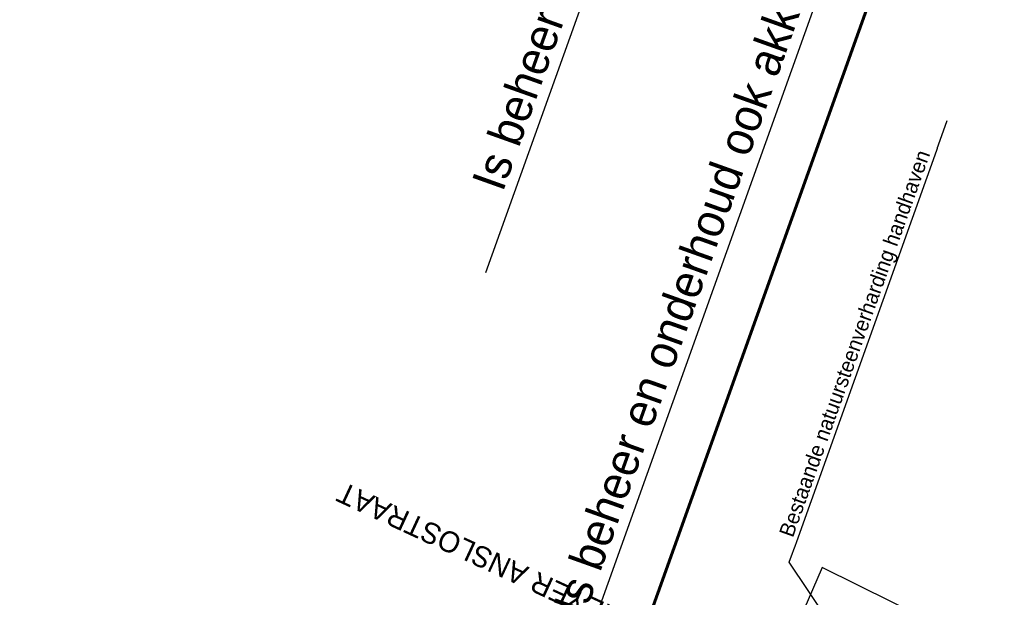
# Model space of a CAD drawing. Header units: metres. Extents: x 134157 to 138734, y 451157 to 455772.
# Tile 919 of 1056: x 136725 to 136749, y 454402 to 454416. Entities that reach past the tile are written whole.
import ezdxf
from ezdxf import colors
from ezdxf.entities.mleader import LeaderData, LeaderLine
from ezdxf.math import Vec2, Vec3

# ---------------------------------------------------------------- set-up
doc = ezdxf.new("R2010")
doc.units = ezdxf.units.M
doc.layers.add('-DR-alg-bladkaders viewports', color=7, linetype='Continuous', lineweight=60)
doc.layers.add('-DR-nw-vh-arc-tegels 300x300x45', color=253, linetype='Continuous', lineweight=9)
doc.layers.add('-DR-alg-hulplijnen aandachtspunten', color=210, linetype='Continuous', plot=False)
for name, color, linetype in [('-DR-alg-projectgrens 1-200', 3, 'PROJECTGRENS_1-200'), ('-DR-alg-txt-straatnaam', 2, 'Continuous'), ('-DR-nw-txt-overzicht aandachtspunten verharding', 2, 'Continuous')]:
    doc.layers.add(name, color=color, linetype=linetype)
doc.layers.add('-DR-nw-gr-arc-gras', color=7, linetype='Continuous', true_color=0xb5d5a4)
doc.styles.add('CE', font='txt', dxfattribs={"height": 1.8})
doc.styles.add('Drong', font='txt', dxfattribs={"height": 1.8})
doc.linetypes.add('PROJECTGRENS_1-200', pattern='A,0.32,-0.13,[133,ltypeshp.shx,S=0.13,R=0,X=-0.13,Y=0],-0.13,1.27', length=1.85)
pattern_1 = [(115.3356253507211, (136419.7180158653, 453326.2367068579), (-0.2236810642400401, -0.1059037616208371), [0.06, -0.187485]), (205.3356253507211, (136419.7180158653, 453326.2367068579), (0.1059037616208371, -0.22368106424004), [0.06, -0.187485])]

msp = doc.modelspace()

# ---------------------------------------------------------------- hatches: boundary and pattern name
at = {"layer": '-DR-nw-gr-arc-gras', "transparency": 33554687}
h = msp.add_hatch(dxfattribs=at)
h.set_pattern_fill('AGR-BOLLEN', color=256, scale=0.1, pattern_type=2)
h.set_pattern_definition(pattern_1)
edge = h.paths.add_edge_path()
edge.add_arc((-7000776.809524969, 3043164.567559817), 7592527.997363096, 340.0567505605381, 340.0572256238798)
edge.add_line((136455.7815594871, 453494.2542758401), (136455.1236032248, 453494.4934109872))
edge.add_arc((380495.2223584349, 364992.5484406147), 259592.3035530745, 160.0666568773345, 160.0804453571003)
edge.add_line((136433.832290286, 453435.7615323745), (136433.813485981, 453435.768343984))
edge.add_line((136433.813485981, 453435.768343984), (136432.1794965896, 453431.2550945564))
edge.add_line((136432.1794965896, 453431.2550945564), (136432.198303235, 453431.2482893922))
edge.add_line((136432.198303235, 453431.2482893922), (136431.6776287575, 453429.8696050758))
edge.add_line((136431.6776287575, 453429.8696050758), (136432.3363505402, 453429.6312341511))
edge.add_line((136432.3363505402, 453429.6312341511), (136434.3092713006, 453435.0765756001))
h = msp.add_hatch(dxfattribs=at)
h.set_pattern_fill('AGR-BOLLEN', color=256, scale=0.1, pattern_type=2)
h.set_pattern_definition(pattern_1)
edge = h.paths.add_edge_path()
edge.add_line((136644.2753070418, 454017.4218487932), (136643.9350728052, 454016.4814706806))
edge.add_line((136643.9350728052, 454016.4814706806), (136643.8839339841, 454016.3403207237))
edge.add_line((136643.8839339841, 454016.3403207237), (136644.542212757, 454016.1016536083))
edge.add_arc((1711333.983143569, -116117.4265426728), 1674723.581774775, 160.0956720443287, 160.096657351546, ccw=False)
edge.add_line((136654.3469492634, 454043.1812754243), (136653.6888597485, 454043.419891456))
edge.add_line((136653.6888597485, 454043.419891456), (136653.6378049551, 454043.2789838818))
edge.add_line((136653.6378049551, 454043.2789838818), (136653.2975354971, 454042.3386559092))
edge.add_line((136653.2975354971, 454042.3386559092), (136644.2753070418, 454017.4218487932))
h = msp.add_hatch(dxfattribs=at)
h.set_pattern_fill('AGR-BOLLEN', color=256, scale=0.1, pattern_type=2)
h.set_pattern_definition(pattern_1)
h.paths.add_polyline_path([(136767.0671029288, 454353.6105987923), (136793.6153252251, 454437.6854462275, -0.4133423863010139), (136794.8671885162, 454438.3388126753), (136795.1654635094, 454439.2932926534, 0.4133423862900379), (136792.6617369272, 454437.9865597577), (136766.1238969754, 454353.9445918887), (136752.3015713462, 454318.8078778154, -0.00463030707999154), (136725.9012828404, 454239.6212513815), (136726.8466477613, 454239.2952357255, 0.004628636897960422), (136753.2435519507, 454318.4707698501)])
at = {"layer": '-DR-nw-vh-arc-tegels 300x300x45'}
h = msp.add_hatch(dxfattribs=at)
h.set_pattern_fill('AVH-TEGEL_200X200_HALFST', color=256, scale=2, angle=64, pattern_type=2)
h.set_pattern_definition([(64, (0, 0), (-0.00441035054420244, 0.4471918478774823), [0.4, -0.4]), (154, (0, 0), (-0.175348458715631, -0.3595176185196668), [])])
edge = h.paths.add_edge_path()
edge.add_line((136762.3620656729, 454417.1383533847), (136764.7231513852, 454421.9332032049))
edge.add_line((136764.7231513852, 454421.9332032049), (136766.4574607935, 454421.0791924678))
edge.add_line((136766.4574607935, 454421.0791924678), (136773.3484988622, 454435.0733867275))
edge.add_line((136773.3484988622, 454435.0733867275), (136766.7939453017, 454438.3297596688))
edge.add_line((136766.7939453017, 454438.3297596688), (136766.525115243, 454437.3398620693))
edge.add_line((136766.525115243, 454437.3398620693), (136764.920115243, 454431.4298620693))
edge.add_line((136764.920115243, 454431.4298620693), (136764.8511152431, 454431.2898620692))
edge.add_line((136764.8511152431, 454431.2898620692), (136766.140115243, 454430.7038620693))
edge.add_line((136766.140115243, 454430.7038620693), (136761.0061152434, 454420.3498620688))
edge.add_line((136761.0061152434, 454420.3498620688), (136761.5609727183, 454420.0993351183))
edge.add_line((136761.5609727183, 454420.0993351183), (136759.6436632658, 454416.2089898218))
edge.add_line((136759.6436632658, 454416.2089898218), (136760.9991152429, 454415.5388620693))
edge.add_line((136760.9991152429, 454415.5388620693), (136759.221115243, 454411.9708620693))
edge.add_line((136759.221115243, 454411.9708620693), (136757.8940921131, 454412.6016248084))
edge.add_line((136757.8940921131, 454412.6016248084), (136755.969000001, 454408.7000000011))
edge.add_line((136755.969000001, 454408.7000000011), (136755.4471152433, 454408.9558620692))
edge.add_line((136755.4471152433, 454408.9558620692), (136750.3241152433, 454398.6218620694))
edge.add_line((136750.3241152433, 454398.6218620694), (136749.0671152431, 454399.2448620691))
edge.add_line((136749.0671152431, 454399.2448620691), (136749.0001152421, 454399.1098620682))
edge.add_line((136749.0001152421, 454399.1098620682), (136744.7891152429, 454401.1848620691))
edge.add_line((136744.7891152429, 454401.1848620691), (136744.5747996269, 454400.400082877))
edge.add_line((136744.5747996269, 454400.400082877), (136750.026, 454397.727))
edge.add_line((136750.026, 454397.727), (136748.467, 454394.61))
edge.add_line((136748.467, 454394.61), (136743.0424364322, 454397.2482230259))
edge.add_line((136743.0424364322, 454397.2482230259), (136742.2534517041, 454395.269111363))
edge.add_line((136742.2534517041, 454395.269111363), (136742.3111152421, 454395.2408620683))
edge.add_line((136742.3111152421, 454395.2408620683), (136742.336, 454395.093))
edge.add_line((136742.336, 454395.093), (136743.8382574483, 454394.4363820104))
edge.add_arc((136744.6131766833, 454396.2801553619), 1.999999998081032, 247.2034785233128, 264.1611656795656)
edge.add_line((136744.4097155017, 454394.2905313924), (136748.3528485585, 454393.8873021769))
edge.add_line((136748.3528485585, 454393.8873021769), (136751.0612886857, 454393.6012808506))
edge.add_line((136751.0612886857, 454393.6012808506), (136753.0355955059, 454393.2075525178))
edge.add_line((136753.0355955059, 454393.2075525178), (136755.0099023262, 454392.8138241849))
edge.add_line((136755.0099023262, 454392.8138241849), (136755.2849248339, 454392.7382394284))
edge.add_line((136755.2849248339, 454392.7382394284), (136757.7760090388, 454391.8582426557))
edge.add_line((136757.7760090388, 454391.8582426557), (136753.8513266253, 454395.1012517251))
edge.add_line((136753.8513266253, 454395.1012517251), (136758.0473883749, 454403.6225374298))
edge.add_line((136758.0473883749, 454403.6225374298), (136756.1634147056, 454404.5502460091))
edge.add_line((136756.1634147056, 454404.5502460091), (136758.8174499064, 454409.9400123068))
edge.add_line((136758.8174499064, 454409.9400123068), (136760.1027423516, 454409.3142374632))
edge.add_line((136760.1027423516, 454409.3142374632), (136761.3851049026, 454411.9334230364))
edge.add_line((136761.3851049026, 454411.9334230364), (136768.9869449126, 454408.1771897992))
edge.add_line((136768.9869449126, 454408.1771897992), (136769.6267646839, 454410.2034177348))
edge.add_line((136769.6267646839, 454410.2034177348), (136762.3085400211, 454413.8195105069))
edge.add_line((136762.3085400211, 454413.8195105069), (136763.6387193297, 454416.5363603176))
edge.add_line((136763.6387193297, 454416.5363603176), (136762.3620656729, 454417.1383533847))

# ---------------------------------------------------------------- linework, layer by layer
at = {"layer": '-DR-alg-bladkaders viewports'}
msp.add_lwpolyline([(136823.3566035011, 454480.5919260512), (136757.9114504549, 454297.4519755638), (136709.2369304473, 454314.8458396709), (136774.6820834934, 454497.9857901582)], close=True, dxfattribs=at)
at = {"layer": '-DR-alg-projectgrens 1-200', "flags": 128}
msp.add_lwpolyline([(136721.4614126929, 454206.1355023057), (136727.4976405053, 454223.7516176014), (136730.5812698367, 454232.7175398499), (136734.459636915, 454243.958702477), (136738.0329631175, 454254.3057511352), (136742.1831830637, 454266.2662668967), (136750.5682339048, 454290.8423468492), (136760.392604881, 454319.4555148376), (136770.6655345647, 454349.3284017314), (136772.7130334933, 454355.2375255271), (136774.612293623, 454360.472703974), (136776.997639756, 454366.9996510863), (136784.3060310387, 454387.2082632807), (136790.3390255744, 454404.0832479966), (136797.3108895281, 454423.3603418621), (136807.0580164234, 454450.0933327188), (136800.6459823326, 454453.198166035), (136770.1293263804, 454470.8392502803), (136763.4628964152, 454464.3928177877), (136767.2219767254, 454456.488320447), (136768.446774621, 454452.9019010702), (136769.6121362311, 454448.5390902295), (136767.1901857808, 454443.6044278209), (136763.9804044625, 454431.78523306), (136763.4980324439, 454430.8065072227), (136764.7847718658, 454430.2215349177), (136759.6495878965, 454419.8651471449), (136760.2067292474, 454419.6135889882), (136758.3051672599, 454415.7551963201), (136757.4333557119, 454413.9278402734), (136755.5135803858, 454410.0369911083), (136754.9933739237, 454410.2920303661), (136749.8722845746, 454399.961884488), (136748.6156828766, 454400.5846870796), (136748.5476600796, 454400.4476262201), (136744.2871101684, 454402.5470422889), (136738.7603675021, 454389.7184848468), (136744.8285157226, 454387.0620129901), (136753.5165828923, 454383.2585824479), (136750.4454420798, 454376.2315008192), (136747.3001386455, 454368.9990925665), (136747.7019947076, 454368.8213485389), (136745.4212838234, 454363.6575167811), (136743.7712198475, 454359.8818756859), (136741.4736476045, 454354.7148318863), (136741.1067372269, 454354.8779031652), (136737.9448004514, 454347.8529095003), (136734.8598097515, 454340.7764631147), (136727.1932653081, 454344.1813445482), (136720.3972555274, 454330.2850260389), (136716.7051284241, 454321.7301903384), (136725.346156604, 454317.8856269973), (136722.1987328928, 454310.8074680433), (136718.1447215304, 454301.4878099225), (136714.1306750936, 454292.7129706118), (136709.7479071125, 454294.6405861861), (136707.0898129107, 454288.6071570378), (136709.5730063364, 454287.5058452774), (136709.5303924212, 454287.4102007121), (136709.6165589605, 454287.3713784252), (136709.4237179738, 454286.9446664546), (136712.1181323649, 454285.7683394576), (136724.4053834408, 454280.40601671), (136724.3945406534, 454280.3722835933), (136724.5601275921, 454280.3013177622), (136719.3266368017, 454264.6213396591), (136718.5536664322, 454264.2788026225), (136712.1490699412, 454267.0433062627), (136705.336609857, 454251.4945309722), (136713.1547930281, 454248.121823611), (136713.6296653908, 454247.1066979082), (136703.3628736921, 454216.0173112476), (136702.5296078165, 454215.6645962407), (136697.2997799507, 454218.0132068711), (136691.6561519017, 454205.1929293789), (136698.1691824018, 454202.2869482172), (136696.0848427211, 454197.5466439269), (136697.1157620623, 454197.0663415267), (136693.3404436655, 454185.7705750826), (136691.210382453, 454179.7988425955), (136691.1538561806, 454179.8178830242), (136689.2565954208, 454174.4702634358), (136688.6774819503, 454172.9217348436), (136686.6454361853, 454167.8593180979), (136686.7931511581, 454167.8056035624), (136683.4987278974, 454158.7287245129), (136679.6202492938, 454148.1614205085), (136677.5444797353, 454142.3922816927), (136675.6007311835, 454137.0209764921), (136671.7597944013, 454126.4011512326), (136667.0848490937, 454113.482877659), (136666.3102427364, 454113.053488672), (136658.5208628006, 454114.6506270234), (136655.4003561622, 454098.9824757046), (136661.0921995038, 454097.8246970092), (136661.2694465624, 454097.5188971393), (136621.349557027, 453987.8626198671), (136614.3766500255, 453990.9632921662), (136611.9345853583, 453985.5300270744), (136608.3745413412, 453987.1196889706), (136605.0140629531, 453979.7732868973), (136610.3679676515, 453977.3856095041), (136616.0993917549, 453974.9109095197), (136616.4180735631, 453974.2166734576), (136608.3939134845, 453952.1359851), (136599.9096817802, 453929.478839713), (136596.3332416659, 453930.8470697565), (136596.7025780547, 453931.8007739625), (136592.690606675, 453933.3568103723), (136592.5823684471, 453933.1112699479), (136587.1666087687, 453935.2079171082), (136587.1133719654, 453935.1014435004), (136586.9083803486, 453935.1996247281), (136584.7297915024, 453936.2519309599), (136573.4195847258, 453911.8970551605), (136576.9058538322, 453910.2265512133), (136577.7550063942, 453910.8166572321), (136581.7099004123, 453908.9229534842), (136581.7799016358, 453907.8909354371), (136588.3553676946, 453904.7426533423), (136581.3567526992, 453890.2881160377), (136584.4079268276, 453889.2178739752), (136581.9197178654, 453882.301448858), (136582.601412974, 453881.5813248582), (136581.1418997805, 453877.4782788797), (136580.1304940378, 453877.2808890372), (136578.3012561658, 453872.1036821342), (136578.9859669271, 453871.382111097), (136577.5259187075, 453867.3093859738), (136576.5394092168, 453867.189688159), (136574.6538962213, 453861.98977681), (136575.3566261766, 453861.2190729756), (136573.8594803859, 453857.0977611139), (136572.8232828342, 453856.8578539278), (136568.249353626, 453844.0563549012), (136569.0513033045, 453843.7225085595), (136568.2464862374, 453841.9862897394), (136569.9158138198, 453841.290025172), (136566.691677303, 453833.861641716), (136560.7574092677, 453836.4857936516), (136555.1930274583, 453823.5555627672), (136563.2068687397, 453820.3295449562), (136562.2441309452, 453817.9379810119), (136562.0591054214, 453818.0124640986), (136558.0189829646, 453808.0140820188), (136558.2177359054, 453807.9345808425), (136557.146456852, 453805.2522943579), (136555.4765638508, 453804.5556952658), (136553.6709496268, 453802.5003809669), (136552.6116124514, 453799.6979788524), (136545.819509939, 453781.4219849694), (136541.6467416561, 453783.3564375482), (136534.7495119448, 453768.6800804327), (136539.5245390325, 453766.4507703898), (136534.8143601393, 453753.8676775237), (136534.7894609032, 453753.8794224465), (136534.3789931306, 453752.8726532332), (136534.1824946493, 453752.9602354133), (136532.9256728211, 453749.6674104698), (136533.0985091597, 453749.602870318), (136532.77218899, 453748.7054898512), (136532.5839993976, 453748.7919034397), (136530.4572875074, 453743.0847201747), (136530.6272958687, 453743.0222472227), (136516.4928875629, 453704.5919896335), (136514.575213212, 453699.2202106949), (136492.1808605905, 453636.4012384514), (136492.7364887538, 453636.2041439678), (136489.1572213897, 453626.3411628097), (136485.0791461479, 453628.2492913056), (136478.1599331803, 453613.7876420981), (136483.141269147, 453611.4793990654), (136461.8669452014, 453552.9396374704), (136457.3540634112, 453554.5816234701), (136454.0603581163, 453545.4167166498), (136458.6475220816, 453543.7758212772), (136443.5980798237, 453501.592848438), (136436.3907746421, 453504.1747130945), (136430.8235818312, 453488.6271941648), (136437.0201776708, 453486.3930706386), (136418.281595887, 453434.8107571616), (136413.2269505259, 453420.0854028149), (136407.3638935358, 453401.4661517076), (136407.0557727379, 453400.0561749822), (136406.4665228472, 453398.4505571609), (136401.8966078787, 453385.5921225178), (136395.3318336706, 453388.7007154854), (136389.2312719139, 453376.078577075), (136397.1570315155, 453372.3532588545), (136391.911147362, 453357.7907900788), (136390.9651849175, 453355.4642337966), (136388.6235607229, 453350.3706501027), (136384.3016725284, 453352.2735136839), (136382.1263952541, 453347.5437823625), (136391.3584262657, 453344.2432470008), (136383.1677707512, 453321.6603605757), (136378.5877845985, 453323.3619825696), (136367.2822209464, 453291.7912231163), (136367.8712875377, 453291.2269459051), (136363.5182685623, 453279.254771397), (136362.0909635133, 453275.2765894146), (136356.4323903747, 453259.569842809), (136355.262189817, 453256.3102995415), (136348.5726876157, 453237.8761680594), (136370.775556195, 453230.2716276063), (136374.3282028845, 453240.6944996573), (136372.7667498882, 453241.8029445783), (136382.1628450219, 453267.9422245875), (136384.5513140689, 453274.6494235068), (136388.9803415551, 453286.6560762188), (136393.3454927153, 453297.2873242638), (136406.6642593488, 453334.2694553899), (136411.9238963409, 453350.354626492), (136416.7539045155, 453363.9489705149), (136418.4542781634, 453363.3413411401), (136423.3000193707, 453376.9015325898), (136421.6494725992, 453377.4913563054), (136422.5155630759, 453379.9171508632), (136425.0142394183, 453387.0502269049), (136430.1278896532, 453401.328665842), (136433.0083524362, 453409.3639565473), (136437.5004329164, 453421.9731824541), (136444.4243294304, 453441.3025602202), (136447.8979184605, 453451.0434338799), (136454.6682700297, 453469.8543763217), (136458.2536723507, 453479.6664804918), (136467.6469558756, 453501.9207482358), (136478.4219470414, 453531.4654507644), (136485.603188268, 453551.2589262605), (136497.2694431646, 453583.741326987), (136504.055722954, 453602.5864304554), (136505.8321386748, 453601.9516274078), (136510.6778798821, 453615.5118188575), (136508.9321515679, 453616.135655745), (136511.5808207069, 453623.4955055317), (136513.5804099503, 453629.0529882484), (136518.6733328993, 453642.8883030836), (136519.0149258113, 453643.4042401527), (136522.6804117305, 453653.6195636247), (136522.6635908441, 453653.9569708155), (136523.620007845, 453656.5936863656), (136528.7299313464, 453670.9263864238), (136534.7565171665, 453688.0032128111), (136543.6203036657, 453712.7675529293), (136551.3516967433, 453734.3803307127), (136563.424559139, 453767.6797093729), (136566.6093728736, 453776.6542540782), (136569.182089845, 453777.966221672), (136577.4871501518, 453774.8672349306), (136583.8733999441, 453792.7031141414), (136575.9242361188, 453795.6221844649), (136575.2048938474, 453797.1547002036), (136576.9970202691, 453801.8114875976), (136581.9561870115, 453815.4244153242), (136586.2693690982, 453827.2739153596), (136591.5049732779, 453840.8399544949), (136603.7576335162, 453874.9465804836), (136606.2042554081, 453881.9388386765), (136608.1801962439, 453887.6124979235), (136608.4708316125, 453887.6159140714), (136610.0707009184, 453888.6729705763), (136612.8771625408, 453896.3339426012), (136616.9170365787, 453896.1940089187), (136618.8456614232, 453897.1870353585), (136619.3801401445, 453898.5042341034), (136644.1569869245, 453889.689088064), (136649.2588358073, 453888.4308618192), (136662.9156093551, 453886.0172650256), (136671.3737691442, 453885.3668483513), (136676.8695800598, 453884.9502829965), (136677.7948190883, 453897.1571040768), (136672.5559660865, 453897.5541928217), (136667.4469275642, 453898.4601088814), (136645.4097219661, 453906.1142123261), (136624.7787032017, 453913.5469389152), (136625.183977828, 453914.8310296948), (136624.3902644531, 453916.7566582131), (136621.3764649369, 453919.2331142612), (136624.2836680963, 453927.3222319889), (136623.2809361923, 453929.1355906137), (136623.2097707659, 453929.1919285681), (136624.0852887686, 453931.6430470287), (136629.3043921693, 453946.5099176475), (136630.5405496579, 453950.1466132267), (136636.2425607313, 453965.6651292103), (136638.1912334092, 453964.9687700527), (136643.7184069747, 453980.5147983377), (136641.8291691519, 453981.18991842), (136651.2037302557, 454007.4234372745), (136658.5055284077, 454027.6418757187), (136665.4704804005, 454047.0063027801), (136669.4959243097, 454058.3571144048), (136675.353535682, 454074.4194390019), (136676.2577085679, 454077.0937356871), (136678.7468314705, 454083.7559183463), (136682.5256458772, 454094.1706507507), (136686.10090541, 454103.6393789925), (136687.0385480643, 454106.4749781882), (136697.7950263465, 454137.2417014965), (136697.717398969, 454137.2532407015), (136705.5554541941, 454159.7801565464), (136713.0779621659, 454181.7285563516), (136716.785401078, 454192.5146579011), (136718.1081245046, 454192.0419820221), (136722.9538657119, 454205.6021734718)], close=True, dxfattribs=at)

# ---------------------------------------------------------------- texts
at = {"layer": '-DR-alg-txt-straatnaam', "style": 'Drong'}
msp.add_text('REYER ANSLOSTRAAT', height=0.5, rotation=155.1416789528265, dxfattribs=at).set_placement((136739.5642543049, 454401.4989618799))

# ---------------------------------------------------------------- leaders
at = {"layer": '-DR-alg-hulplijnen aandachtspunten'}
ml = msp.add_multileader_mtext('Standard', dxfattribs=at)
ml.set_content('Is beheer en onderhoud ook akkoord met het uitvoeren van groenvakken in scherpe punten?', color=7, style='CE')
ml.set_leader_properties(color=256, linetype='ByLayer', lineweight=-1)
ml.build(insert=Vec2(0, 0))
ml.multileader.update_dxf_attribs({"text_left_attachment_type": 5, "text_right_attachment_type": 5, "dogleg_length": 70.90462224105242, "arrow_head_size": 0.5, "scale": 0.2})
ctx = ml.context
ctx.base_point, ctx.scale, ctx.char_height, ctx.arrow_head_size, ctx.landing_gap_size, ctx.plane_origin, ctx.plane_x_axis, ctx.plane_y_axis = Vec3(136736.885838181, 454411.3797049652), 0.2, 0.8, 0.5, 0.04000000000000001, Vec3(136775.5015666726, 454516.7577466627), Vec3(0.3365098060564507, 0.9416799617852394), Vec3(-0.9416799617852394, 0.3365098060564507)
ctx.left_attachment, ctx.right_attachment = 5, 5
notes = []
notes.append((ctx, [(1, (1, 1, 0), (136752.5288167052, 454455.1545939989), (-0.3365098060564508, -0.9416799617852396), 0.8586987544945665, [(2, [(136768.8226323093, 454465.4969373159)], 0, [])])]))
ctx.mtext.insert, ctx.mtext.text_direction, ctx.mtext.rotation, ctx.mtext.flow_direction = Vec3(136735.9031184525, 454411.7733576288), Vec3(0.3365098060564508, 0.9416799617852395), 1.227588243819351, 5
for ctx, leaders in notes:
    for number, flags, end, landing, length, lines in leaders:
        leader = LeaderData()
        leader.index, (leader.has_last_leader_line, leader.has_dogleg_vector, leader.attachment_direction) = number, flags
        leader.last_leader_point, leader.dogleg_vector, leader.dogleg_length = Vec3(end), Vec3(landing), length
        for number, points, colour, breaks in lines:
            line = LeaderLine()
            line.index, line.vertices, line.color, line.breaks = number, Vec3.list(points), colors.encode_raw_color(colour), breaks
            leader.lines.append(line)
        ctx.leaders.append(leader)

# ---------------------------------------------------------------- next in the draw order: leaders
at = {"layer": '-DR-nw-txt-overzicht aandachtspunten verharding'}
ml = msp.add_multileader_mtext('Standard', dxfattribs=at)
ml.set_content('Bestaande natuursteenverharding handhaven', color=7, style='CE')
ml.set_leader_properties(color=256, linetype='ByLayer', lineweight=-1)
ml.build(insert=Vec2(0, 0))
ml.multileader.update_dxf_attribs({"text_left_attachment_type": 5, "text_right_attachment_type": 5, "dogleg_length": 2.646321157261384, "arrow_head_size": 0.5, "scale": 0.2})
ctx = ml.context
ctx.base_point, ctx.scale, ctx.char_height, ctx.arrow_head_size, ctx.landing_gap_size, ctx.plane_origin, ctx.plane_x_axis, ctx.plane_y_axis = Vec3(136743.6808592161, 454403.1708750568), 0.2, 0.3600000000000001, 0.5, 0.04000000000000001, Vec3(136734.0698536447, 454396.0942705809), Vec3(0.3365098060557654, 0.9416799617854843), Vec3(-0.9416799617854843, 0.3365098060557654)
ctx.left_attachment, ctx.right_attachment = 5, 5
notes = []
notes.append((ctx, [(0, (1, 1, 0), (136743.5027566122, 454402.6724775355), (0.3365098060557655, 0.9416799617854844), 0.5292642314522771, [(0, [(136747.0692124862, 454397.3544437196)], 0, [])])]))
ctx.mtext.insert, ctx.mtext.text_direction, ctx.mtext.rotation, ctx.mtext.flow_direction = Vec3(136743.2495155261, 454403.3674932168), Vec3(0.3365098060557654, 0.9416799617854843), 1.227588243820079, 5
ctx.mtext.has_bg_fill, ctx.mtext.bg_color, ctx.mtext.bg_scale_factor, ctx.mtext.bg_transparency, ctx.mtext.use_window_bg_color = 1, -1027028792, 1.5, 0, 1
for ctx, leaders in notes:
    for number, flags, end, landing, length, lines in leaders:
        leader = LeaderData()
        leader.index, (leader.has_last_leader_line, leader.has_dogleg_vector, leader.attachment_direction) = number, flags
        leader.last_leader_point, leader.dogleg_vector, leader.dogleg_length = Vec3(end), Vec3(landing), length
        for number, points, colour, breaks in lines:
            line = LeaderLine()
            line.index, line.vertices, line.color, line.breaks = number, Vec3.list(points), colors.encode_raw_color(colour), breaks
            leader.lines.append(line)
        ctx.leaders.append(leader)

# ---------------------------------------------------------------- next in the draw order: leaders
at = {"layer": '-DR-alg-hulplijnen aandachtspunten'}
ml = msp.add_multileader_mtext('Standard', dxfattribs=at)
ml.set_content('Is beheer en onderhoud ook akkoord met het uitvoeren van groenvakken in scherpe punten?', color=7, style='CE')
ml.set_leader_properties(color=256, linetype='ByLayer', lineweight=-1)
ml.build(insert=Vec2(0, 0))
ml.multileader.update_dxf_attribs({"text_left_attachment_type": 5, "text_right_attachment_type": 5, "dogleg_length": 70.90462224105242, "arrow_head_size": 0.5, "scale": 0.2})
ctx = ml.context
ctx.base_point, ctx.scale, ctx.char_height, ctx.arrow_head_size, ctx.landing_gap_size, ctx.plane_origin, ctx.plane_x_axis, ctx.plane_y_axis = Vec3(136738.8316918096, 454401.2281966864), 0.2, 0.8, 0.5, 0.04000000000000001, Vec3(136777.4474203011, 454506.6062383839), Vec3(0.3365098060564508, 0.9416799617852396), Vec3(-0.9416799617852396, 0.3365098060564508)
ctx.left_attachment, ctx.right_attachment = 5, 5
notes = []
notes.append((ctx, [(1, (1, 1, 0), (136754.4746703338, 454445.0030857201), (-0.3365098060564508, -0.9416799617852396), 0.8586987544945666, [(2, [(136770.7684859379, 454455.3454290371)], 0, [])])]))
ctx.mtext.insert, ctx.mtext.text_direction, ctx.mtext.rotation, ctx.mtext.flow_direction = Vec3(136737.8489720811, 454401.62184935), Vec3(0.3365098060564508, 0.9416799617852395), 1.227588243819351, 5
for ctx, leaders in notes:
    for number, flags, end, landing, length, lines in leaders:
        leader = LeaderData()
        leader.index, (leader.has_last_leader_line, leader.has_dogleg_vector, leader.attachment_direction) = number, flags
        leader.last_leader_point, leader.dogleg_vector, leader.dogleg_length = Vec3(end), Vec3(landing), length
        for number, points, colour, breaks in lines:
            line = LeaderLine()
            line.index, line.vertices, line.color, line.breaks = number, Vec3.list(points), colors.encode_raw_color(colour), breaks
            leader.lines.append(line)
        ctx.leaders.append(leader)

doc.saveas('drawing.dxf')
